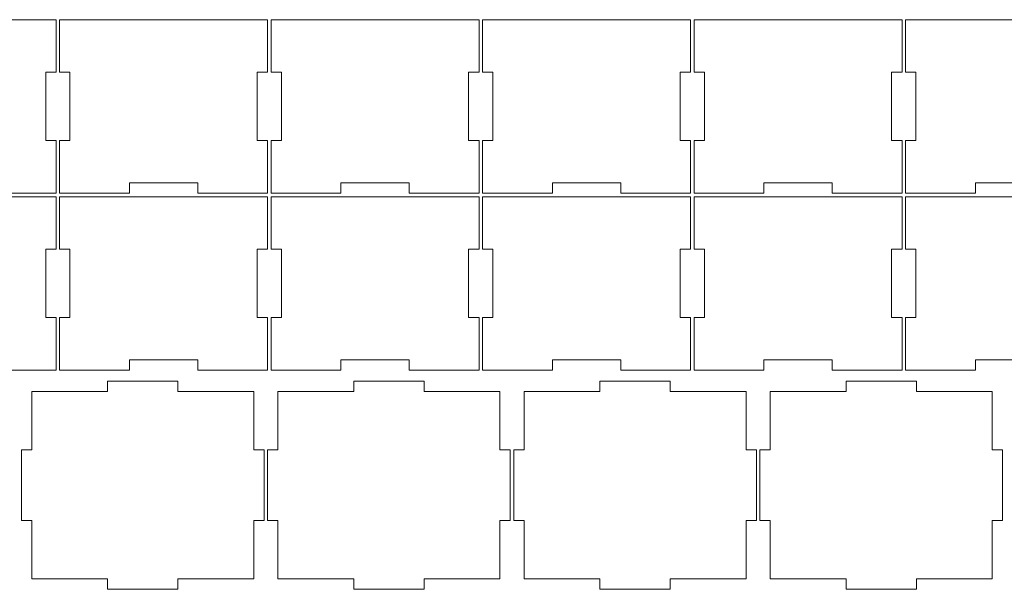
# Model space of a CAD drawing. Header units: millimetres. Extents: x -811 to 1340, y -192 to 870.
# Tile 655 of 656: x 842 to 1126, y 706 to 870. Entities that reach past the tile are written whole.
import ezdxf

# ---------------------------------------------------------------- set-up
doc = ezdxf.new("R2010")
doc.units = ezdxf.units.MM
doc.header["$MEASUREMENT"] = 0
doc.layers.add('layer 1', color=7, linetype='Continuous')

msp = doc.modelspace()

# ---------------------------------------------------------------- linework, layer by layer
at = {"layer": 'layer 1', "color": 250, "lineweight": 9}
for points, knots in [([(792.4749, 854.8038), (792.4749, 854.8038), (792.4749, 869.9538), (792.4749, 869.9538), (792.4749, 869.9538), (792.4749, 869.9538), (852.4749, 869.9538), (852.4749, 869.9538), (852.4749, 869.9538), (852.4749, 869.9538), (852.4749, 854.8038), (852.4749, 854.8038), (852.4749, 854.8038), (852.4749, 854.8038), (849.4749, 854.8038), (849.4749, 854.8038), (849.4749, 854.8038), (849.4749, 854.8038), (849.4749, 835.1038), (849.4749, 835.1038), (849.4749, 835.1038), (849.4749, 835.1038), (852.4749, 835.1038), (852.4749, 835.1038), (852.4749, 835.1038), (852.4749, 835.1038), (852.4749, 819.9538), (852.4749, 819.9538), (852.4749, 819.9538), (852.4749, 819.9538), (832.3249, 819.9538), (832.3249, 819.9538), (832.3249, 819.9538), (832.3249, 819.9538), (832.3249, 822.9538), (832.3249, 822.9538), (832.3249, 822.9538), (832.3249, 822.9538), (812.6249, 822.9538), (812.6249, 822.9538), (812.6249, 822.9538), (812.6249, 822.9538), (812.6249, 819.9538), (812.6249, 819.9538), (812.6249, 819.9538), (812.6249, 819.9538), (792.4749, 819.9538), (792.4749, 819.9538), (792.4749, 819.9538), (792.4749, 819.9538), (792.4749, 835.1038), (792.4749, 835.1038), (792.4749, 835.1038), (792.4749, 835.1038), (795.4749, 835.1038), (795.4749, 835.1038), (795.4749, 835.1038), (795.4749, 835.1038), (795.4749, 854.8038), (795.4749, 854.8038), (795.4749, 854.8038), (795.4749, 854.8038), (792.4749, 854.8038), (792.4749, 854.8038)], [0, 0, 0, 0, 0.05882353, 0.05882353, 0.05882353, 0.05882353, 0.11764706, 0.11764706, 0.11764706, 0.11764706, 0.17647059, 0.17647059, 0.17647059, 0.17647059, 0.23529412, 0.23529412, 0.23529412, 0.23529412, 0.29411765, 0.29411765, 0.29411765, 0.29411765, 0.35294118, 0.35294118, 0.35294118, 0.35294118, 0.41176471, 0.41176471, 0.41176471, 0.41176471, 0.47058824, 0.47058824, 0.47058824, 0.47058824, 0.52941176, 0.52941176, 0.52941176, 0.52941176, 0.58823529, 0.58823529, 0.58823529, 0.58823529, 0.64705882, 0.64705882, 0.64705882, 0.64705882, 0.70588235, 0.70588235, 0.70588235, 0.70588235, 0.76470588, 0.76470588, 0.76470588, 0.76470588, 0.82352941, 0.82352941, 0.82352941, 0.82352941, 0.88235294, 0.88235294, 0.88235294, 0.88235294, 1, 1, 1, 1]), ([(853.4749, 854.8038), (853.4749, 854.8038), (853.4749, 869.9538), (853.4749, 869.9538), (853.4749, 869.9538), (853.4749, 869.9538), (913.4749, 869.9538), (913.4749, 869.9538), (913.4749, 869.9538), (913.4749, 869.9538), (913.4749, 854.8038), (913.4749, 854.8038), (913.4749, 854.8038), (913.4749, 854.8038), (910.4749, 854.8038), (910.4749, 854.8038), (910.4749, 854.8038), (910.4749, 854.8038), (910.4749, 835.1038), (910.4749, 835.1038), (910.4749, 835.1038), (910.4749, 835.1038), (913.4749, 835.1038), (913.4749, 835.1038), (913.4749, 835.1038), (913.4749, 835.1038), (913.4749, 819.9538), (913.4749, 819.9538), (913.4749, 819.9538), (913.4749, 819.9538), (893.3249, 819.9538), (893.3249, 819.9538), (893.3249, 819.9538), (893.3249, 819.9538), (893.3249, 822.9538), (893.3249, 822.9538), (893.3249, 822.9538), (893.3249, 822.9538), (873.6249, 822.9538), (873.6249, 822.9538), (873.6249, 822.9538), (873.6249, 822.9538), (873.6249, 819.9538), (873.6249, 819.9538), (873.6249, 819.9538), (873.6249, 819.9538), (853.4749, 819.9538), (853.4749, 819.9538), (853.4749, 819.9538), (853.4749, 819.9538), (853.4749, 835.1038), (853.4749, 835.1038), (853.4749, 835.1038), (853.4749, 835.1038), (856.4749, 835.1038), (856.4749, 835.1038), (856.4749, 835.1038), (856.4749, 835.1038), (856.4749, 854.8038), (856.4749, 854.8038), (856.4749, 854.8038), (856.4749, 854.8038), (853.4749, 854.8038), (853.4749, 854.8038)], [0, 0, 0, 0, 0.05882353, 0.05882353, 0.05882353, 0.05882353, 0.11764706, 0.11764706, 0.11764706, 0.11764706, 0.17647059, 0.17647059, 0.17647059, 0.17647059, 0.23529412, 0.23529412, 0.23529412, 0.23529412, 0.29411765, 0.29411765, 0.29411765, 0.29411765, 0.35294118, 0.35294118, 0.35294118, 0.35294118, 0.41176471, 0.41176471, 0.41176471, 0.41176471, 0.47058824, 0.47058824, 0.47058824, 0.47058824, 0.52941176, 0.52941176, 0.52941176, 0.52941176, 0.58823529, 0.58823529, 0.58823529, 0.58823529, 0.64705882, 0.64705882, 0.64705882, 0.64705882, 0.70588235, 0.70588235, 0.70588235, 0.70588235, 0.76470588, 0.76470588, 0.76470588, 0.76470588, 0.82352941, 0.82352941, 0.82352941, 0.82352941, 0.88235294, 0.88235294, 0.88235294, 0.88235294, 1, 1, 1, 1]), ([(914.4749, 854.8038), (914.4749, 854.8038), (914.4749, 869.9538), (914.4749, 869.9538), (914.4749, 869.9538), (914.4749, 869.9538), (974.4749, 869.9538), (974.4749, 869.9538), (974.4749, 869.9538), (974.4749, 869.9538), (974.4749, 854.8038), (974.4749, 854.8038), (974.4749, 854.8038), (974.4749, 854.8038), (971.4749, 854.8038), (971.4749, 854.8038), (971.4749, 854.8038), (971.4749, 854.8038), (971.4749, 835.1038), (971.4749, 835.1038), (971.4749, 835.1038), (971.4749, 835.1038), (974.4749, 835.1038), (974.4749, 835.1038), (974.4749, 835.1038), (974.4749, 835.1038), (974.4749, 819.9538), (974.4749, 819.9538), (974.4749, 819.9538), (974.4749, 819.9538), (954.3249, 819.9538), (954.3249, 819.9538), (954.3249, 819.9538), (954.3249, 819.9538), (954.3249, 822.9538), (954.3249, 822.9538), (954.3249, 822.9538), (954.3249, 822.9538), (934.6249, 822.9538), (934.6249, 822.9538), (934.6249, 822.9538), (934.6249, 822.9538), (934.6249, 819.9538), (934.6249, 819.9538), (934.6249, 819.9538), (934.6249, 819.9538), (914.4749, 819.9538), (914.4749, 819.9538), (914.4749, 819.9538), (914.4749, 819.9538), (914.4749, 835.1038), (914.4749, 835.1038), (914.4749, 835.1038), (914.4749, 835.1038), (917.4749, 835.1038), (917.4749, 835.1038), (917.4749, 835.1038), (917.4749, 835.1038), (917.4749, 854.8038), (917.4749, 854.8038), (917.4749, 854.8038), (917.4749, 854.8038), (914.4749, 854.8038), (914.4749, 854.8038)], [0, 0, 0, 0, 0.05882353, 0.05882353, 0.05882353, 0.05882353, 0.11764706, 0.11764706, 0.11764706, 0.11764706, 0.17647059, 0.17647059, 0.17647059, 0.17647059, 0.23529412, 0.23529412, 0.23529412, 0.23529412, 0.29411765, 0.29411765, 0.29411765, 0.29411765, 0.35294118, 0.35294118, 0.35294118, 0.35294118, 0.41176471, 0.41176471, 0.41176471, 0.41176471, 0.47058824, 0.47058824, 0.47058824, 0.47058824, 0.52941176, 0.52941176, 0.52941176, 0.52941176, 0.58823529, 0.58823529, 0.58823529, 0.58823529, 0.64705882, 0.64705882, 0.64705882, 0.64705882, 0.70588235, 0.70588235, 0.70588235, 0.70588235, 0.76470588, 0.76470588, 0.76470588, 0.76470588, 0.82352941, 0.82352941, 0.82352941, 0.82352941, 0.88235294, 0.88235294, 0.88235294, 0.88235294, 1, 1, 1, 1]), ([(975.4749, 854.8038), (975.4749, 854.8038), (975.4749, 869.9538), (975.4749, 869.9538), (975.4749, 869.9538), (975.4749, 869.9538), (1035.4749, 869.9538), (1035.4749, 869.9538), (1035.4749, 869.9538), (1035.4749, 869.9538), (1035.4749, 854.8038), (1035.4749, 854.8038), (1035.4749, 854.8038), (1035.4749, 854.8038), (1032.4749, 854.8038), (1032.4749, 854.8038), (1032.4749, 854.8038), (1032.4749, 854.8038), (1032.4749, 835.1038), (1032.4749, 835.1038), (1032.4749, 835.1038), (1032.4749, 835.1038), (1035.4749, 835.1038), (1035.4749, 835.1038), (1035.4749, 835.1038), (1035.4749, 835.1038), (1035.4749, 819.9538), (1035.4749, 819.9538), (1035.4749, 819.9538), (1035.4749, 819.9538), (1015.3249, 819.9538), (1015.3249, 819.9538), (1015.3249, 819.9538), (1015.3249, 819.9538), (1015.3249, 822.9538), (1015.3249, 822.9538), (1015.3249, 822.9538), (1015.3249, 822.9538), (995.6249, 822.9538), (995.6249, 822.9538), (995.6249, 822.9538), (995.6249, 822.9538), (995.6249, 819.9538), (995.6249, 819.9538), (995.6249, 819.9538), (995.6249, 819.9538), (975.4749, 819.9538), (975.4749, 819.9538), (975.4749, 819.9538), (975.4749, 819.9538), (975.4749, 835.1038), (975.4749, 835.1038), (975.4749, 835.1038), (975.4749, 835.1038), (978.4749, 835.1038), (978.4749, 835.1038), (978.4749, 835.1038), (978.4749, 835.1038), (978.4749, 854.8038), (978.4749, 854.8038), (978.4749, 854.8038), (978.4749, 854.8038), (975.4749, 854.8038), (975.4749, 854.8038)], [0, 0, 0, 0, 0.05882353, 0.05882353, 0.05882353, 0.05882353, 0.11764706, 0.11764706, 0.11764706, 0.11764706, 0.17647059, 0.17647059, 0.17647059, 0.17647059, 0.23529412, 0.23529412, 0.23529412, 0.23529412, 0.29411765, 0.29411765, 0.29411765, 0.29411765, 0.35294118, 0.35294118, 0.35294118, 0.35294118, 0.41176471, 0.41176471, 0.41176471, 0.41176471, 0.47058824, 0.47058824, 0.47058824, 0.47058824, 0.52941176, 0.52941176, 0.52941176, 0.52941176, 0.58823529, 0.58823529, 0.58823529, 0.58823529, 0.64705882, 0.64705882, 0.64705882, 0.64705882, 0.70588235, 0.70588235, 0.70588235, 0.70588235, 0.76470588, 0.76470588, 0.76470588, 0.76470588, 0.82352941, 0.82352941, 0.82352941, 0.82352941, 0.88235294, 0.88235294, 0.88235294, 0.88235294, 1, 1, 1, 1]), ([(1036.4749, 854.8038), (1036.4749, 854.8038), (1036.4749, 869.9538), (1036.4749, 869.9538), (1036.4749, 869.9538), (1036.4749, 869.9538), (1096.4749, 869.9538), (1096.4749, 869.9538), (1096.4749, 869.9538), (1096.4749, 869.9538), (1096.4749, 854.8038), (1096.4749, 854.8038), (1096.4749, 854.8038), (1096.4749, 854.8038), (1093.4749, 854.8038), (1093.4749, 854.8038), (1093.4749, 854.8038), (1093.4749, 854.8038), (1093.4749, 835.1038), (1093.4749, 835.1038), (1093.4749, 835.1038), (1093.4749, 835.1038), (1096.4749, 835.1038), (1096.4749, 835.1038), (1096.4749, 835.1038), (1096.4749, 835.1038), (1096.4749, 819.9538), (1096.4749, 819.9538), (1096.4749, 819.9538), (1096.4749, 819.9538), (1076.3249, 819.9538), (1076.3249, 819.9538), (1076.3249, 819.9538), (1076.3249, 819.9538), (1076.3249, 822.9538), (1076.3249, 822.9538), (1076.3249, 822.9538), (1076.3249, 822.9538), (1056.6249, 822.9538), (1056.6249, 822.9538), (1056.6249, 822.9538), (1056.6249, 822.9538), (1056.6249, 819.9538), (1056.6249, 819.9538), (1056.6249, 819.9538), (1056.6249, 819.9538), (1036.4749, 819.9538), (1036.4749, 819.9538), (1036.4749, 819.9538), (1036.4749, 819.9538), (1036.4749, 835.1038), (1036.4749, 835.1038), (1036.4749, 835.1038), (1036.4749, 835.1038), (1039.4749, 835.1038), (1039.4749, 835.1038), (1039.4749, 835.1038), (1039.4749, 835.1038), (1039.4749, 854.8038), (1039.4749, 854.8038), (1039.4749, 854.8038), (1039.4749, 854.8038), (1036.4749, 854.8038), (1036.4749, 854.8038)], [0, 0, 0, 0, 0.05882353, 0.05882353, 0.05882353, 0.05882353, 0.11764706, 0.11764706, 0.11764706, 0.11764706, 0.17647059, 0.17647059, 0.17647059, 0.17647059, 0.23529412, 0.23529412, 0.23529412, 0.23529412, 0.29411765, 0.29411765, 0.29411765, 0.29411765, 0.35294118, 0.35294118, 0.35294118, 0.35294118, 0.41176471, 0.41176471, 0.41176471, 0.41176471, 0.47058824, 0.47058824, 0.47058824, 0.47058824, 0.52941176, 0.52941176, 0.52941176, 0.52941176, 0.58823529, 0.58823529, 0.58823529, 0.58823529, 0.64705882, 0.64705882, 0.64705882, 0.64705882, 0.70588235, 0.70588235, 0.70588235, 0.70588235, 0.76470588, 0.76470588, 0.76470588, 0.76470588, 0.82352941, 0.82352941, 0.82352941, 0.82352941, 0.88235294, 0.88235294, 0.88235294, 0.88235294, 1, 1, 1, 1]), ([(1097.4749, 854.8038), (1097.4749, 854.8038), (1097.4749, 869.9538), (1097.4749, 869.9538), (1097.4749, 869.9538), (1097.4749, 869.9538), (1157.4749, 869.9538), (1157.4749, 869.9538), (1157.4749, 869.9538), (1157.4749, 869.9538), (1157.4749, 854.8038), (1157.4749, 854.8038), (1157.4749, 854.8038), (1157.4749, 854.8038), (1154.4749, 854.8038), (1154.4749, 854.8038), (1154.4749, 854.8038), (1154.4749, 854.8038), (1154.4749, 835.1038), (1154.4749, 835.1038), (1154.4749, 835.1038), (1154.4749, 835.1038), (1157.4749, 835.1038), (1157.4749, 835.1038), (1157.4749, 835.1038), (1157.4749, 835.1038), (1157.4749, 819.9538), (1157.4749, 819.9538), (1157.4749, 819.9538), (1157.4749, 819.9538), (1137.3249, 819.9538), (1137.3249, 819.9538), (1137.3249, 819.9538), (1137.3249, 819.9538), (1137.3249, 822.9538), (1137.3249, 822.9538), (1137.3249, 822.9538), (1137.3249, 822.9538), (1117.6249, 822.9538), (1117.6249, 822.9538), (1117.6249, 822.9538), (1117.6249, 822.9538), (1117.6249, 819.9538), (1117.6249, 819.9538), (1117.6249, 819.9538), (1117.6249, 819.9538), (1097.4749, 819.9538), (1097.4749, 819.9538), (1097.4749, 819.9538), (1097.4749, 819.9538), (1097.4749, 835.1038), (1097.4749, 835.1038), (1097.4749, 835.1038), (1097.4749, 835.1038), (1100.4749, 835.1038), (1100.4749, 835.1038), (1100.4749, 835.1038), (1100.4749, 835.1038), (1100.4749, 854.8038), (1100.4749, 854.8038), (1100.4749, 854.8038), (1100.4749, 854.8038), (1097.4749, 854.8038), (1097.4749, 854.8038)], [0, 0, 0, 0, 0.05882353, 0.05882353, 0.05882353, 0.05882353, 0.11764706, 0.11764706, 0.11764706, 0.11764706, 0.17647059, 0.17647059, 0.17647059, 0.17647059, 0.23529412, 0.23529412, 0.23529412, 0.23529412, 0.29411765, 0.29411765, 0.29411765, 0.29411765, 0.35294118, 0.35294118, 0.35294118, 0.35294118, 0.41176471, 0.41176471, 0.41176471, 0.41176471, 0.47058824, 0.47058824, 0.47058824, 0.47058824, 0.52941176, 0.52941176, 0.52941176, 0.52941176, 0.58823529, 0.58823529, 0.58823529, 0.58823529, 0.64705882, 0.64705882, 0.64705882, 0.64705882, 0.70588235, 0.70588235, 0.70588235, 0.70588235, 0.76470588, 0.76470588, 0.76470588, 0.76470588, 0.82352941, 0.82352941, 0.82352941, 0.82352941, 0.88235294, 0.88235294, 0.88235294, 0.88235294, 1, 1, 1, 1]), ([(792.4749, 803.8038), (792.4749, 803.8038), (792.4749, 818.9538), (792.4749, 818.9538), (792.4749, 818.9538), (792.4749, 818.9538), (852.4749, 818.9538), (852.4749, 818.9538), (852.4749, 818.9538), (852.4749, 818.9538), (852.4749, 803.8038), (852.4749, 803.8038), (852.4749, 803.8038), (852.4749, 803.8038), (849.4749, 803.8038), (849.4749, 803.8038), (849.4749, 803.8038), (849.4749, 803.8038), (849.4749, 784.1038), (849.4749, 784.1038), (849.4749, 784.1038), (849.4749, 784.1038), (852.4749, 784.1038), (852.4749, 784.1038), (852.4749, 784.1038), (852.4749, 784.1038), (852.4749, 768.9538), (852.4749, 768.9538), (852.4749, 768.9538), (852.4749, 768.9538), (832.3249, 768.9538), (832.3249, 768.9538), (832.3249, 768.9538), (832.3249, 768.9538), (832.3249, 771.9538), (832.3249, 771.9538), (832.3249, 771.9538), (832.3249, 771.9538), (812.6249, 771.9538), (812.6249, 771.9538), (812.6249, 771.9538), (812.6249, 771.9538), (812.6249, 768.9538), (812.6249, 768.9538), (812.6249, 768.9538), (812.6249, 768.9538), (792.4749, 768.9538), (792.4749, 768.9538), (792.4749, 768.9538), (792.4749, 768.9538), (792.4749, 784.1038), (792.4749, 784.1038), (792.4749, 784.1038), (792.4749, 784.1038), (795.4749, 784.1038), (795.4749, 784.1038), (795.4749, 784.1038), (795.4749, 784.1038), (795.4749, 803.8038), (795.4749, 803.8038), (795.4749, 803.8038), (795.4749, 803.8038), (792.4749, 803.8038), (792.4749, 803.8038)], [0, 0, 0, 0, 0.05882353, 0.05882353, 0.05882353, 0.05882353, 0.11764706, 0.11764706, 0.11764706, 0.11764706, 0.17647059, 0.17647059, 0.17647059, 0.17647059, 0.23529412, 0.23529412, 0.23529412, 0.23529412, 0.29411765, 0.29411765, 0.29411765, 0.29411765, 0.35294118, 0.35294118, 0.35294118, 0.35294118, 0.41176471, 0.41176471, 0.41176471, 0.41176471, 0.47058824, 0.47058824, 0.47058824, 0.47058824, 0.52941176, 0.52941176, 0.52941176, 0.52941176, 0.58823529, 0.58823529, 0.58823529, 0.58823529, 0.64705882, 0.64705882, 0.64705882, 0.64705882, 0.70588235, 0.70588235, 0.70588235, 0.70588235, 0.76470588, 0.76470588, 0.76470588, 0.76470588, 0.82352941, 0.82352941, 0.82352941, 0.82352941, 0.88235294, 0.88235294, 0.88235294, 0.88235294, 1, 1, 1, 1]), ([(853.4749, 803.8038), (853.4749, 803.8038), (853.4749, 818.9538), (853.4749, 818.9538), (853.4749, 818.9538), (853.4749, 818.9538), (913.4749, 818.9538), (913.4749, 818.9538), (913.4749, 818.9538), (913.4749, 818.9538), (913.4749, 803.8038), (913.4749, 803.8038), (913.4749, 803.8038), (913.4749, 803.8038), (910.4749, 803.8038), (910.4749, 803.8038), (910.4749, 803.8038), (910.4749, 803.8038), (910.4749, 784.1038), (910.4749, 784.1038), (910.4749, 784.1038), (910.4749, 784.1038), (913.4749, 784.1038), (913.4749, 784.1038), (913.4749, 784.1038), (913.4749, 784.1038), (913.4749, 768.9538), (913.4749, 768.9538), (913.4749, 768.9538), (913.4749, 768.9538), (893.3249, 768.9538), (893.3249, 768.9538), (893.3249, 768.9538), (893.3249, 768.9538), (893.3249, 771.9538), (893.3249, 771.9538), (893.3249, 771.9538), (893.3249, 771.9538), (873.6249, 771.9538), (873.6249, 771.9538), (873.6249, 771.9538), (873.6249, 771.9538), (873.6249, 768.9538), (873.6249, 768.9538), (873.6249, 768.9538), (873.6249, 768.9538), (853.4749, 768.9538), (853.4749, 768.9538), (853.4749, 768.9538), (853.4749, 768.9538), (853.4749, 784.1038), (853.4749, 784.1038), (853.4749, 784.1038), (853.4749, 784.1038), (856.4749, 784.1038), (856.4749, 784.1038), (856.4749, 784.1038), (856.4749, 784.1038), (856.4749, 803.8038), (856.4749, 803.8038), (856.4749, 803.8038), (856.4749, 803.8038), (853.4749, 803.8038), (853.4749, 803.8038)], [0, 0, 0, 0, 0.05882353, 0.05882353, 0.05882353, 0.05882353, 0.11764706, 0.11764706, 0.11764706, 0.11764706, 0.17647059, 0.17647059, 0.17647059, 0.17647059, 0.23529412, 0.23529412, 0.23529412, 0.23529412, 0.29411765, 0.29411765, 0.29411765, 0.29411765, 0.35294118, 0.35294118, 0.35294118, 0.35294118, 0.41176471, 0.41176471, 0.41176471, 0.41176471, 0.47058824, 0.47058824, 0.47058824, 0.47058824, 0.52941176, 0.52941176, 0.52941176, 0.52941176, 0.58823529, 0.58823529, 0.58823529, 0.58823529, 0.64705882, 0.64705882, 0.64705882, 0.64705882, 0.70588235, 0.70588235, 0.70588235, 0.70588235, 0.76470588, 0.76470588, 0.76470588, 0.76470588, 0.82352941, 0.82352941, 0.82352941, 0.82352941, 0.88235294, 0.88235294, 0.88235294, 0.88235294, 1, 1, 1, 1]), ([(914.4749, 803.8038), (914.4749, 803.8038), (914.4749, 818.9538), (914.4749, 818.9538), (914.4749, 818.9538), (914.4749, 818.9538), (974.4749, 818.9538), (974.4749, 818.9538), (974.4749, 818.9538), (974.4749, 818.9538), (974.4749, 803.8038), (974.4749, 803.8038), (974.4749, 803.8038), (974.4749, 803.8038), (971.4749, 803.8038), (971.4749, 803.8038), (971.4749, 803.8038), (971.4749, 803.8038), (971.4749, 784.1038), (971.4749, 784.1038), (971.4749, 784.1038), (971.4749, 784.1038), (974.4749, 784.1038), (974.4749, 784.1038), (974.4749, 784.1038), (974.4749, 784.1038), (974.4749, 768.9538), (974.4749, 768.9538), (974.4749, 768.9538), (974.4749, 768.9538), (954.3249, 768.9538), (954.3249, 768.9538), (954.3249, 768.9538), (954.3249, 768.9538), (954.3249, 771.9538), (954.3249, 771.9538), (954.3249, 771.9538), (954.3249, 771.9538), (934.6249, 771.9538), (934.6249, 771.9538), (934.6249, 771.9538), (934.6249, 771.9538), (934.6249, 768.9538), (934.6249, 768.9538), (934.6249, 768.9538), (934.6249, 768.9538), (914.4749, 768.9538), (914.4749, 768.9538), (914.4749, 768.9538), (914.4749, 768.9538), (914.4749, 784.1038), (914.4749, 784.1038), (914.4749, 784.1038), (914.4749, 784.1038), (917.4749, 784.1038), (917.4749, 784.1038), (917.4749, 784.1038), (917.4749, 784.1038), (917.4749, 803.8038), (917.4749, 803.8038), (917.4749, 803.8038), (917.4749, 803.8038), (914.4749, 803.8038), (914.4749, 803.8038)], [0, 0, 0, 0, 0.05882353, 0.05882353, 0.05882353, 0.05882353, 0.11764706, 0.11764706, 0.11764706, 0.11764706, 0.17647059, 0.17647059, 0.17647059, 0.17647059, 0.23529412, 0.23529412, 0.23529412, 0.23529412, 0.29411765, 0.29411765, 0.29411765, 0.29411765, 0.35294118, 0.35294118, 0.35294118, 0.35294118, 0.41176471, 0.41176471, 0.41176471, 0.41176471, 0.47058824, 0.47058824, 0.47058824, 0.47058824, 0.52941176, 0.52941176, 0.52941176, 0.52941176, 0.58823529, 0.58823529, 0.58823529, 0.58823529, 0.64705882, 0.64705882, 0.64705882, 0.64705882, 0.70588235, 0.70588235, 0.70588235, 0.70588235, 0.76470588, 0.76470588, 0.76470588, 0.76470588, 0.82352941, 0.82352941, 0.82352941, 0.82352941, 0.88235294, 0.88235294, 0.88235294, 0.88235294, 1, 1, 1, 1]), ([(975.4749, 803.8038), (975.4749, 803.8038), (975.4749, 818.9538), (975.4749, 818.9538), (975.4749, 818.9538), (975.4749, 818.9538), (1035.4749, 818.9538), (1035.4749, 818.9538), (1035.4749, 818.9538), (1035.4749, 818.9538), (1035.4749, 803.8038), (1035.4749, 803.8038), (1035.4749, 803.8038), (1035.4749, 803.8038), (1032.4749, 803.8038), (1032.4749, 803.8038), (1032.4749, 803.8038), (1032.4749, 803.8038), (1032.4749, 784.1038), (1032.4749, 784.1038), (1032.4749, 784.1038), (1032.4749, 784.1038), (1035.4749, 784.1038), (1035.4749, 784.1038), (1035.4749, 784.1038), (1035.4749, 784.1038), (1035.4749, 768.9538), (1035.4749, 768.9538), (1035.4749, 768.9538), (1035.4749, 768.9538), (1015.3249, 768.9538), (1015.3249, 768.9538), (1015.3249, 768.9538), (1015.3249, 768.9538), (1015.3249, 771.9538), (1015.3249, 771.9538), (1015.3249, 771.9538), (1015.3249, 771.9538), (995.6249, 771.9538), (995.6249, 771.9538), (995.6249, 771.9538), (995.6249, 771.9538), (995.6249, 768.9538), (995.6249, 768.9538), (995.6249, 768.9538), (995.6249, 768.9538), (975.4749, 768.9538), (975.4749, 768.9538), (975.4749, 768.9538), (975.4749, 768.9538), (975.4749, 784.1038), (975.4749, 784.1038), (975.4749, 784.1038), (975.4749, 784.1038), (978.4749, 784.1038), (978.4749, 784.1038), (978.4749, 784.1038), (978.4749, 784.1038), (978.4749, 803.8038), (978.4749, 803.8038), (978.4749, 803.8038), (978.4749, 803.8038), (975.4749, 803.8038), (975.4749, 803.8038)], [0, 0, 0, 0, 0.05882353, 0.05882353, 0.05882353, 0.05882353, 0.11764706, 0.11764706, 0.11764706, 0.11764706, 0.17647059, 0.17647059, 0.17647059, 0.17647059, 0.23529412, 0.23529412, 0.23529412, 0.23529412, 0.29411765, 0.29411765, 0.29411765, 0.29411765, 0.35294118, 0.35294118, 0.35294118, 0.35294118, 0.41176471, 0.41176471, 0.41176471, 0.41176471, 0.47058824, 0.47058824, 0.47058824, 0.47058824, 0.52941176, 0.52941176, 0.52941176, 0.52941176, 0.58823529, 0.58823529, 0.58823529, 0.58823529, 0.64705882, 0.64705882, 0.64705882, 0.64705882, 0.70588235, 0.70588235, 0.70588235, 0.70588235, 0.76470588, 0.76470588, 0.76470588, 0.76470588, 0.82352941, 0.82352941, 0.82352941, 0.82352941, 0.88235294, 0.88235294, 0.88235294, 0.88235294, 1, 1, 1, 1]), ([(1036.4749, 803.8038), (1036.4749, 803.8038), (1036.4749, 818.9538), (1036.4749, 818.9538), (1036.4749, 818.9538), (1036.4749, 818.9538), (1096.4749, 818.9538), (1096.4749, 818.9538), (1096.4749, 818.9538), (1096.4749, 818.9538), (1096.4749, 803.8038), (1096.4749, 803.8038), (1096.4749, 803.8038), (1096.4749, 803.8038), (1093.4749, 803.8038), (1093.4749, 803.8038), (1093.4749, 803.8038), (1093.4749, 803.8038), (1093.4749, 784.1038), (1093.4749, 784.1038), (1093.4749, 784.1038), (1093.4749, 784.1038), (1096.4749, 784.1038), (1096.4749, 784.1038), (1096.4749, 784.1038), (1096.4749, 784.1038), (1096.4749, 768.9538), (1096.4749, 768.9538), (1096.4749, 768.9538), (1096.4749, 768.9538), (1076.3249, 768.9538), (1076.3249, 768.9538), (1076.3249, 768.9538), (1076.3249, 768.9538), (1076.3249, 771.9538), (1076.3249, 771.9538), (1076.3249, 771.9538), (1076.3249, 771.9538), (1056.6249, 771.9538), (1056.6249, 771.9538), (1056.6249, 771.9538), (1056.6249, 771.9538), (1056.6249, 768.9538), (1056.6249, 768.9538), (1056.6249, 768.9538), (1056.6249, 768.9538), (1036.4749, 768.9538), (1036.4749, 768.9538), (1036.4749, 768.9538), (1036.4749, 768.9538), (1036.4749, 784.1038), (1036.4749, 784.1038), (1036.4749, 784.1038), (1036.4749, 784.1038), (1039.4749, 784.1038), (1039.4749, 784.1038), (1039.4749, 784.1038), (1039.4749, 784.1038), (1039.4749, 803.8038), (1039.4749, 803.8038), (1039.4749, 803.8038), (1039.4749, 803.8038), (1036.4749, 803.8038), (1036.4749, 803.8038)], [0, 0, 0, 0, 0.05882353, 0.05882353, 0.05882353, 0.05882353, 0.11764706, 0.11764706, 0.11764706, 0.11764706, 0.17647059, 0.17647059, 0.17647059, 0.17647059, 0.23529412, 0.23529412, 0.23529412, 0.23529412, 0.29411765, 0.29411765, 0.29411765, 0.29411765, 0.35294118, 0.35294118, 0.35294118, 0.35294118, 0.41176471, 0.41176471, 0.41176471, 0.41176471, 0.47058824, 0.47058824, 0.47058824, 0.47058824, 0.52941176, 0.52941176, 0.52941176, 0.52941176, 0.58823529, 0.58823529, 0.58823529, 0.58823529, 0.64705882, 0.64705882, 0.64705882, 0.64705882, 0.70588235, 0.70588235, 0.70588235, 0.70588235, 0.76470588, 0.76470588, 0.76470588, 0.76470588, 0.82352941, 0.82352941, 0.82352941, 0.82352941, 0.88235294, 0.88235294, 0.88235294, 0.88235294, 1, 1, 1, 1]), ([(1097.4749, 803.8038), (1097.4749, 803.8038), (1097.4749, 818.9538), (1097.4749, 818.9538), (1097.4749, 818.9538), (1097.4749, 818.9538), (1157.4749, 818.9538), (1157.4749, 818.9538), (1157.4749, 818.9538), (1157.4749, 818.9538), (1157.4749, 803.8038), (1157.4749, 803.8038), (1157.4749, 803.8038), (1157.4749, 803.8038), (1154.4749, 803.8038), (1154.4749, 803.8038), (1154.4749, 803.8038), (1154.4749, 803.8038), (1154.4749, 784.1038), (1154.4749, 784.1038), (1154.4749, 784.1038), (1154.4749, 784.1038), (1157.4749, 784.1038), (1157.4749, 784.1038), (1157.4749, 784.1038), (1157.4749, 784.1038), (1157.4749, 768.9538), (1157.4749, 768.9538), (1157.4749, 768.9538), (1157.4749, 768.9538), (1137.3249, 768.9538), (1137.3249, 768.9538), (1137.3249, 768.9538), (1137.3249, 768.9538), (1137.3249, 771.9538), (1137.3249, 771.9538), (1137.3249, 771.9538), (1137.3249, 771.9538), (1117.6249, 771.9538), (1117.6249, 771.9538), (1117.6249, 771.9538), (1117.6249, 771.9538), (1117.6249, 768.9538), (1117.6249, 768.9538), (1117.6249, 768.9538), (1117.6249, 768.9538), (1097.4749, 768.9538), (1097.4749, 768.9538), (1097.4749, 768.9538), (1097.4749, 768.9538), (1097.4749, 784.1038), (1097.4749, 784.1038), (1097.4749, 784.1038), (1097.4749, 784.1038), (1100.4749, 784.1038), (1100.4749, 784.1038), (1100.4749, 784.1038), (1100.4749, 784.1038), (1100.4749, 803.8038), (1100.4749, 803.8038), (1100.4749, 803.8038), (1100.4749, 803.8038), (1097.4749, 803.8038), (1097.4749, 803.8038)], [0, 0, 0, 0, 0.05882353, 0.05882353, 0.05882353, 0.05882353, 0.11764706, 0.11764706, 0.11764706, 0.11764706, 0.17647059, 0.17647059, 0.17647059, 0.17647059, 0.23529412, 0.23529412, 0.23529412, 0.23529412, 0.29411765, 0.29411765, 0.29411765, 0.29411765, 0.35294118, 0.35294118, 0.35294118, 0.35294118, 0.41176471, 0.41176471, 0.41176471, 0.41176471, 0.47058824, 0.47058824, 0.47058824, 0.47058824, 0.52941176, 0.52941176, 0.52941176, 0.52941176, 0.58823529, 0.58823529, 0.58823529, 0.58823529, 0.64705882, 0.64705882, 0.64705882, 0.64705882, 0.70588235, 0.70588235, 0.70588235, 0.70588235, 0.76470588, 0.76470588, 0.76470588, 0.76470588, 0.82352941, 0.82352941, 0.82352941, 0.82352941, 0.88235294, 0.88235294, 0.88235294, 0.88235294, 1, 1, 1, 1]), ([(845.4749, 762.8209), (845.4749, 762.8209), (867.3249, 762.8208), (867.3249, 762.8208), (867.3249, 762.8208), (867.3249, 762.8208), (867.3249, 765.8208), (867.3249, 765.8208), (867.3249, 765.8208), (867.3249, 765.8208), (887.6249, 765.8208), (887.6249, 765.8208), (887.6249, 765.8208), (887.6249, 765.8208), (887.6249, 762.8208), (887.6249, 762.8208), (887.6249, 762.8208), (887.6249, 762.8208), (909.4749, 762.8209), (909.4749, 762.8209), (909.4749, 762.8209), (909.4749, 762.8209), (909.4749, 745.9708), (909.4749, 745.9708), (909.4749, 745.9708), (909.4749, 745.9708), (912.4749, 745.9708), (912.4749, 745.9708), (912.4749, 745.9708), (912.4749, 745.9708), (912.4749, 725.6708), (912.4749, 725.6708), (912.4749, 725.6708), (912.4749, 725.6708), (909.4749, 725.6708), (909.4749, 725.6708), (909.4749, 725.6708), (909.4749, 725.6708), (909.4749, 708.8209), (909.4749, 708.8209), (909.4749, 708.8209), (909.4749, 708.8209), (887.6249, 708.8208), (887.6249, 708.8208), (887.6249, 708.8208), (887.6249, 708.8208), (887.6249, 705.8208), (887.6249, 705.8208), (887.6249, 705.8208), (887.6249, 705.8208), (867.3249, 705.8208), (867.3249, 705.8208), (867.3249, 705.8208), (867.3249, 705.8208), (867.3249, 708.8208), (867.3249, 708.8208), (867.3249, 708.8208), (867.3249, 708.8208), (845.4749, 708.8209), (845.4749, 708.8209), (845.4749, 708.8209), (845.4749, 708.8209), (845.4749, 725.6708), (845.4749, 725.6708), (845.4749, 725.6708), (845.4749, 725.6708), (842.4749, 725.6708), (842.4749, 725.6708), (842.4749, 725.6708), (842.4749, 725.6708), (842.4749, 745.9708), (842.4749, 745.9708), (842.4749, 745.9708), (842.4749, 745.9708), (845.4749, 745.9708), (845.4749, 745.9708), (845.4749, 745.9708), (845.4749, 745.9708), (845.4749, 762.8209), (845.4749, 762.8209)], [0, 0, 0, 0, 0.04761905, 0.04761905, 0.04761905, 0.04761905, 0.0952381, 0.0952381, 0.0952381, 0.0952381, 0.14285714, 0.14285714, 0.14285714, 0.14285714, 0.19047619, 0.19047619, 0.19047619, 0.19047619, 0.23809524, 0.23809524, 0.23809524, 0.23809524, 0.28571429, 0.28571429, 0.28571429, 0.28571429, 0.33333333, 0.33333333, 0.33333333, 0.33333333, 0.38095238, 0.38095238, 0.38095238, 0.38095238, 0.42857143, 0.42857143, 0.42857143, 0.42857143, 0.47619048, 0.47619048, 0.47619048, 0.47619048, 0.52380952, 0.52380952, 0.52380952, 0.52380952, 0.57142857, 0.57142857, 0.57142857, 0.57142857, 0.61904762, 0.61904762, 0.61904762, 0.61904762, 0.66666667, 0.66666667, 0.66666667, 0.66666667, 0.71428571, 0.71428571, 0.71428571, 0.71428571, 0.76190476, 0.76190476, 0.76190476, 0.76190476, 0.80952381, 0.80952381, 0.80952381, 0.80952381, 0.85714286, 0.85714286, 0.85714286, 0.85714286, 0.9047619, 0.9047619, 0.9047619, 0.9047619, 1, 1, 1, 1]), ([(916.4749, 762.8209), (916.4749, 762.8209), (938.3249, 762.8208), (938.3249, 762.8208), (938.3249, 762.8208), (938.3249, 762.8208), (938.3249, 765.8208), (938.3249, 765.8208), (938.3249, 765.8208), (938.3249, 765.8208), (958.6249, 765.8208), (958.6249, 765.8208), (958.6249, 765.8208), (958.6249, 765.8208), (958.6249, 762.8208), (958.6249, 762.8208), (958.6249, 762.8208), (958.6249, 762.8208), (980.4749, 762.8209), (980.4749, 762.8209), (980.4749, 762.8209), (980.4749, 762.8209), (980.4749, 745.9708), (980.4749, 745.9708), (980.4749, 745.9708), (980.4749, 745.9708), (983.4749, 745.9708), (983.4749, 745.9708), (983.4749, 745.9708), (983.4749, 745.9708), (983.4749, 725.6708), (983.4749, 725.6708), (983.4749, 725.6708), (983.4749, 725.6708), (980.4749, 725.6708), (980.4749, 725.6708), (980.4749, 725.6708), (980.4749, 725.6708), (980.4749, 708.8209), (980.4749, 708.8209), (980.4749, 708.8209), (980.4749, 708.8209), (958.6249, 708.8208), (958.6249, 708.8208), (958.6249, 708.8208), (958.6249, 708.8208), (958.6249, 705.8208), (958.6249, 705.8208), (958.6249, 705.8208), (958.6249, 705.8208), (938.3249, 705.8208), (938.3249, 705.8208), (938.3249, 705.8208), (938.3249, 705.8208), (938.3249, 708.8208), (938.3249, 708.8208), (938.3249, 708.8208), (938.3249, 708.8208), (916.4749, 708.8209), (916.4749, 708.8209), (916.4749, 708.8209), (916.4749, 708.8209), (916.4749, 725.6708), (916.4749, 725.6708), (916.4749, 725.6708), (916.4749, 725.6708), (913.4749, 725.6708), (913.4749, 725.6708), (913.4749, 725.6708), (913.4749, 725.6708), (913.4749, 745.9708), (913.4749, 745.9708), (913.4749, 745.9708), (913.4749, 745.9708), (916.4749, 745.9708), (916.4749, 745.9708), (916.4749, 745.9708), (916.4749, 745.9708), (916.4749, 762.8209), (916.4749, 762.8209)], [0, 0, 0, 0, 0.04761905, 0.04761905, 0.04761905, 0.04761905, 0.0952381, 0.0952381, 0.0952381, 0.0952381, 0.14285714, 0.14285714, 0.14285714, 0.14285714, 0.19047619, 0.19047619, 0.19047619, 0.19047619, 0.23809524, 0.23809524, 0.23809524, 0.23809524, 0.28571429, 0.28571429, 0.28571429, 0.28571429, 0.33333333, 0.33333333, 0.33333333, 0.33333333, 0.38095238, 0.38095238, 0.38095238, 0.38095238, 0.42857143, 0.42857143, 0.42857143, 0.42857143, 0.47619048, 0.47619048, 0.47619048, 0.47619048, 0.52380952, 0.52380952, 0.52380952, 0.52380952, 0.57142857, 0.57142857, 0.57142857, 0.57142857, 0.61904762, 0.61904762, 0.61904762, 0.61904762, 0.66666667, 0.66666667, 0.66666667, 0.66666667, 0.71428571, 0.71428571, 0.71428571, 0.71428571, 0.76190476, 0.76190476, 0.76190476, 0.76190476, 0.80952381, 0.80952381, 0.80952381, 0.80952381, 0.85714286, 0.85714286, 0.85714286, 0.85714286, 0.9047619, 0.9047619, 0.9047619, 0.9047619, 1, 1, 1, 1]), ([(987.4749, 762.8209), (987.4749, 762.8209), (1009.3249, 762.8208), (1009.3249, 762.8208), (1009.3249, 762.8208), (1009.3249, 762.8208), (1009.3249, 765.8208), (1009.3249, 765.8208), (1009.3249, 765.8208), (1009.3249, 765.8208), (1029.6249, 765.8208), (1029.6249, 765.8208), (1029.6249, 765.8208), (1029.6249, 765.8208), (1029.6249, 762.8208), (1029.6249, 762.8208), (1029.6249, 762.8208), (1029.6249, 762.8208), (1051.4749, 762.8209), (1051.4749, 762.8209), (1051.4749, 762.8209), (1051.4749, 762.8209), (1051.4749, 745.9708), (1051.4749, 745.9708), (1051.4749, 745.9708), (1051.4749, 745.9708), (1054.4749, 745.9708), (1054.4749, 745.9708), (1054.4749, 745.9708), (1054.4749, 745.9708), (1054.4749, 725.6708), (1054.4749, 725.6708), (1054.4749, 725.6708), (1054.4749, 725.6708), (1051.4749, 725.6708), (1051.4749, 725.6708), (1051.4749, 725.6708), (1051.4749, 725.6708), (1051.4749, 708.8209), (1051.4749, 708.8209), (1051.4749, 708.8209), (1051.4749, 708.8209), (1029.6249, 708.8208), (1029.6249, 708.8208), (1029.6249, 708.8208), (1029.6249, 708.8208), (1029.6249, 705.8208), (1029.6249, 705.8208), (1029.6249, 705.8208), (1029.6249, 705.8208), (1009.3249, 705.8208), (1009.3249, 705.8208), (1009.3249, 705.8208), (1009.3249, 705.8208), (1009.3249, 708.8208), (1009.3249, 708.8208), (1009.3249, 708.8208), (1009.3249, 708.8208), (987.4749, 708.8209), (987.4749, 708.8209), (987.4749, 708.8209), (987.4749, 708.8209), (987.4749, 725.6708), (987.4749, 725.6708), (987.4749, 725.6708), (987.4749, 725.6708), (984.4749, 725.6708), (984.4749, 725.6708), (984.4749, 725.6708), (984.4749, 725.6708), (984.4749, 745.9708), (984.4749, 745.9708), (984.4749, 745.9708), (984.4749, 745.9708), (987.4749, 745.9708), (987.4749, 745.9708), (987.4749, 745.9708), (987.4749, 745.9708), (987.4749, 762.8209), (987.4749, 762.8209)], [0, 0, 0, 0, 0.04761905, 0.04761905, 0.04761905, 0.04761905, 0.0952381, 0.0952381, 0.0952381, 0.0952381, 0.14285714, 0.14285714, 0.14285714, 0.14285714, 0.19047619, 0.19047619, 0.19047619, 0.19047619, 0.23809524, 0.23809524, 0.23809524, 0.23809524, 0.28571429, 0.28571429, 0.28571429, 0.28571429, 0.33333333, 0.33333333, 0.33333333, 0.33333333, 0.38095238, 0.38095238, 0.38095238, 0.38095238, 0.42857143, 0.42857143, 0.42857143, 0.42857143, 0.47619048, 0.47619048, 0.47619048, 0.47619048, 0.52380952, 0.52380952, 0.52380952, 0.52380952, 0.57142857, 0.57142857, 0.57142857, 0.57142857, 0.61904762, 0.61904762, 0.61904762, 0.61904762, 0.66666667, 0.66666667, 0.66666667, 0.66666667, 0.71428571, 0.71428571, 0.71428571, 0.71428571, 0.76190476, 0.76190476, 0.76190476, 0.76190476, 0.80952381, 0.80952381, 0.80952381, 0.80952381, 0.85714286, 0.85714286, 0.85714286, 0.85714286, 0.9047619, 0.9047619, 0.9047619, 0.9047619, 1, 1, 1, 1]), ([(1058.4749, 762.8209), (1058.4749, 762.8209), (1080.3249, 762.8208), (1080.3249, 762.8208), (1080.3249, 762.8208), (1080.3249, 762.8208), (1080.3249, 765.8208), (1080.3249, 765.8208), (1080.3249, 765.8208), (1080.3249, 765.8208), (1100.6249, 765.8208), (1100.6249, 765.8208), (1100.6249, 765.8208), (1100.6249, 765.8208), (1100.6249, 762.8208), (1100.6249, 762.8208), (1100.6249, 762.8208), (1100.6249, 762.8208), (1122.4749, 762.8209), (1122.4749, 762.8209), (1122.4749, 762.8209), (1122.4749, 762.8209), (1122.4749, 745.9708), (1122.4749, 745.9708), (1122.4749, 745.9708), (1122.4749, 745.9708), (1125.4749, 745.9708), (1125.4749, 745.9708), (1125.4749, 745.9708), (1125.4749, 745.9708), (1125.4749, 725.6708), (1125.4749, 725.6708), (1125.4749, 725.6708), (1125.4749, 725.6708), (1122.4749, 725.6708), (1122.4749, 725.6708), (1122.4749, 725.6708), (1122.4749, 725.6708), (1122.4749, 708.8209), (1122.4749, 708.8209), (1122.4749, 708.8209), (1122.4749, 708.8209), (1100.6249, 708.8208), (1100.6249, 708.8208), (1100.6249, 708.8208), (1100.6249, 708.8208), (1100.6249, 705.8208), (1100.6249, 705.8208), (1100.6249, 705.8208), (1100.6249, 705.8208), (1080.3249, 705.8208), (1080.3249, 705.8208), (1080.3249, 705.8208), (1080.3249, 705.8208), (1080.3249, 708.8208), (1080.3249, 708.8208), (1080.3249, 708.8208), (1080.3249, 708.8208), (1058.4749, 708.8209), (1058.4749, 708.8209), (1058.4749, 708.8209), (1058.4749, 708.8209), (1058.4749, 725.6708), (1058.4749, 725.6708), (1058.4749, 725.6708), (1058.4749, 725.6708), (1055.4749, 725.6708), (1055.4749, 725.6708), (1055.4749, 725.6708), (1055.4749, 725.6708), (1055.4749, 745.9708), (1055.4749, 745.9708), (1055.4749, 745.9708), (1055.4749, 745.9708), (1058.4749, 745.9708), (1058.4749, 745.9708), (1058.4749, 745.9708), (1058.4749, 745.9708), (1058.4749, 762.8209), (1058.4749, 762.8209)], [0, 0, 0, 0, 0.04761905, 0.04761905, 0.04761905, 0.04761905, 0.0952381, 0.0952381, 0.0952381, 0.0952381, 0.14285714, 0.14285714, 0.14285714, 0.14285714, 0.19047619, 0.19047619, 0.19047619, 0.19047619, 0.23809524, 0.23809524, 0.23809524, 0.23809524, 0.28571429, 0.28571429, 0.28571429, 0.28571429, 0.33333333, 0.33333333, 0.33333333, 0.33333333, 0.38095238, 0.38095238, 0.38095238, 0.38095238, 0.42857143, 0.42857143, 0.42857143, 0.42857143, 0.47619048, 0.47619048, 0.47619048, 0.47619048, 0.52380952, 0.52380952, 0.52380952, 0.52380952, 0.57142857, 0.57142857, 0.57142857, 0.57142857, 0.61904762, 0.61904762, 0.61904762, 0.61904762, 0.66666667, 0.66666667, 0.66666667, 0.66666667, 0.71428571, 0.71428571, 0.71428571, 0.71428571, 0.76190476, 0.76190476, 0.76190476, 0.76190476, 0.80952381, 0.80952381, 0.80952381, 0.80952381, 0.85714286, 0.85714286, 0.85714286, 0.85714286, 0.9047619, 0.9047619, 0.9047619, 0.9047619, 1, 1, 1, 1])]:
    msp.add_open_spline(points, degree=3, knots=knots, dxfattribs=at)

doc.saveas('drawing.dxf')
